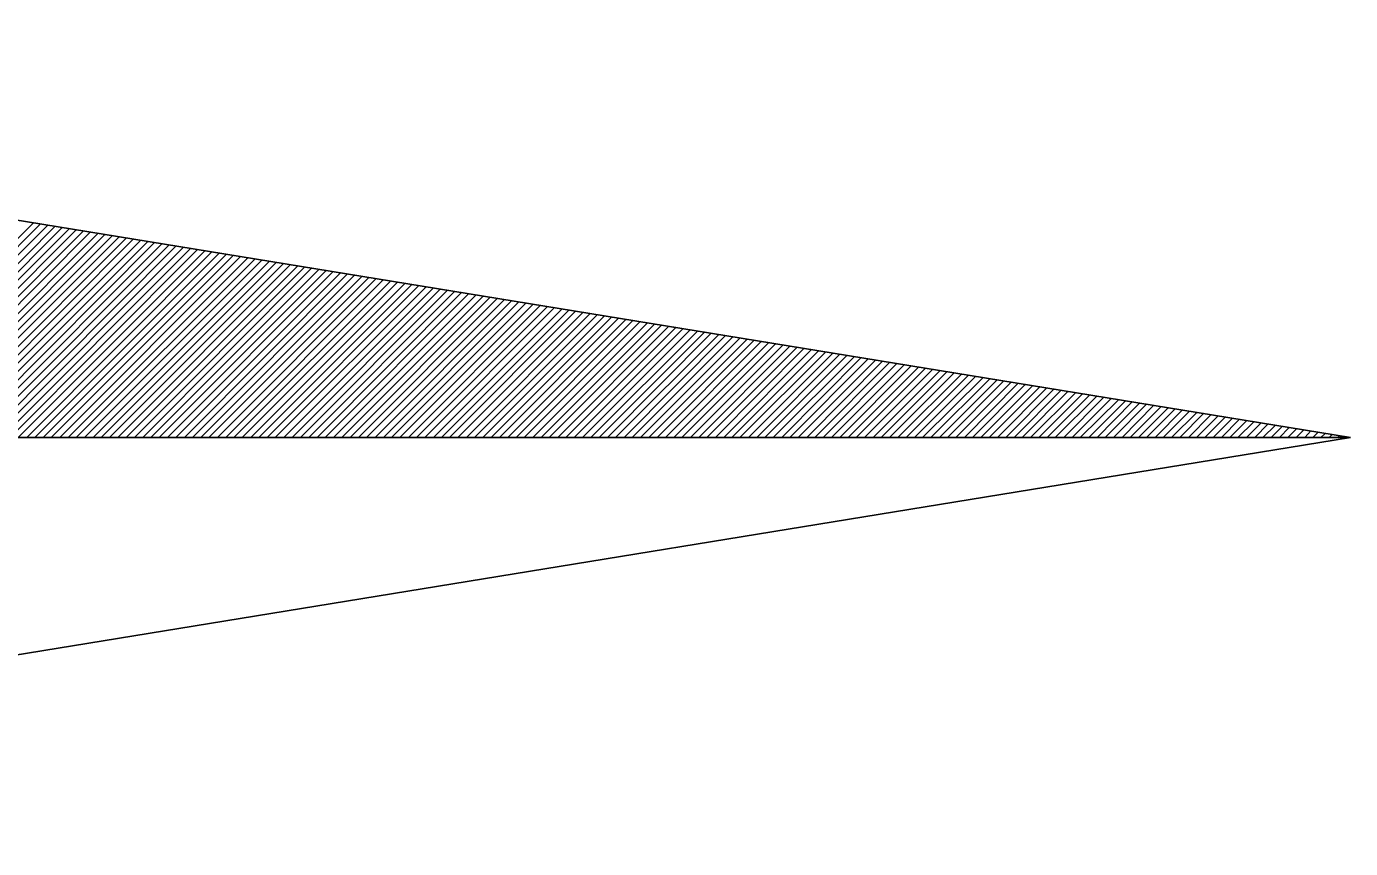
# Model space of a CAD drawing. Extents: x 576692 to 577659, y 273254 to 273799.
# Drawn here: x 577475.521 to 577478.41, y 273528.514 to 273530.306 of the extents above; entities that cross this region are included whole.
import ezdxf

# ---------------------------------------------------------------- set-up
doc = ezdxf.new("R2010")
doc.units = 0
doc.layers.add('RAMI_UZMR_####_####_#', color=7, linetype='Continuous')

msp = doc.modelspace()

# ---------------------------------------------------------------- linework, layer by layer
at = {"layer": 'RAMI_UZMR_####_####_#'}
for p, q in [((577472.9056, 273530.3065), (577478.4096, 273529.4105)), ((577475.0688, 273529.4105), (577475.5368, 273529.8785)), ((577475.0872, 273529.4105), (577475.552, 273529.8761)), ((577475.1048, 273529.4105), (577475.5672, 273529.8729)), ((577475.1232, 273529.4105), (577475.5832, 273529.8705)), ((577475.1416, 273529.4105), (577475.5992, 273529.8681)), ((577475.1592, 273529.4105), (577475.6144, 273529.8657)), ((577475.1776, 273529.4105), (577475.6296, 273529.8633)), ((577475.1952, 273529.4105), (577475.6456, 273529.8609)), ((577475.2136, 273529.4105), (577475.6608, 273529.8585)), ((577475.232, 273529.4105), (577475.6768, 273529.8553)), ((577475.2496, 273529.4105), (577475.692, 273529.8529)), ((577475.268, 273529.4105), (577475.708, 273529.8505)), ((577475.2856, 273529.4105), (577475.7232, 273529.8481)), ((577475.304, 273529.4105), (577475.7392, 273529.8457)), ((577475.3224, 273529.4105), (577475.7544, 273529.8433)), ((577475.34, 273529.4105), (577475.7704, 273529.8409)), ((577475.3584, 273529.4105), (577475.7856, 273529.8377)), ((577475.3768, 273529.4105), (577475.8008, 273529.8353)), ((577475.3944, 273529.4105), (577475.8168, 273529.8329)), ((577475.4128, 273529.4105), (577475.8328, 273529.8305)), ((577475.4312, 273529.4105), (577475.848, 273529.8281)), ((577475.4488, 273529.4105), (577475.8632, 273529.8249)), ((577475.4672, 273529.4105), (577475.8792, 273529.8225)), ((577475.4856, 273529.4105), (577475.8944, 273529.8201)), ((577475.5032, 273529.4105), (577475.9104, 273529.8177)), ((577475.5216, 273529.4105), (577475.9256, 273529.8153)), ((577475.5392, 273529.4105), (577475.9416, 273529.8121)), ((577475.5576, 273529.4105), (577475.9568, 273529.8097)), ((577475.5752, 273529.4105), (577475.972, 273529.8073)), ((577475.5936, 273529.4105), (577475.988, 273529.8049)), ((577475.612, 273529.4105), (577476.004, 273529.8025)), ((577475.6296, 273529.4105), (577476.0192, 273529.7993)), ((577475.648, 273529.4105), (577476.0344, 273529.7969)), ((577475.6664, 273529.4105), (577476.0504, 273529.7945)), ((577475.684, 273529.4105), (577476.0656, 273529.7921)), ((577475.7024, 273529.4105), (577476.0816, 273529.7897)), ((577475.7208, 273529.4105), (577476.0968, 273529.7873)), ((577475.7384, 273529.4105), (577476.1128, 273529.7849)), ((577475.7568, 273529.4105), (577476.128, 273529.7817)), ((577475.7752, 273529.4105), (577476.1432, 273529.7793)), ((577475.7928, 273529.4105), (577476.1592, 273529.7769)), ((577475.8104, 273529.4105), (577476.1752, 273529.7745)), ((577475.8288, 273529.4105), (577476.1904, 273529.7721)), ((577475.8472, 273529.4105), (577476.2056, 273529.7689)), ((577475.8656, 273529.4105), (577476.2216, 273529.7673)), ((577475.8832, 273529.4105), (577476.2368, 273529.7641)), ((577475.9016, 273529.4105), (577476.2528, 273529.7617)), ((577475.9192, 273529.4105), (577476.268, 273529.7593)), ((577475.9376, 273529.4105), (577476.284, 273529.7569)), ((577475.956, 273529.4105), (577476.2992, 273529.7545)), ((577475.9736, 273529.4105), (577476.3152, 273529.7513)), ((577475.992, 273529.4105), (577476.3304, 273529.7489)), ((577476.0104, 273529.4105), (577476.3464, 273529.7465)), ((577476.028, 273529.4105), (577476.3616, 273529.7441)), ((577476.0464, 273529.4105), (577476.3768, 273529.7417)), ((577476.064, 273529.4105), (577476.3928, 273529.7393)), ((577476.0824, 273529.4105), (577476.4088, 273529.7369)), ((577476.1008, 273529.4105), (577476.424, 273529.7337)), ((577476.1192, 273529.4105), (577476.4392, 273529.7313)), ((577476.1368, 273529.4105), (577476.4552, 273529.7289)), ((577476.1552, 273529.4105), (577476.4704, 273529.7265)), ((577476.1728, 273529.4105), (577476.4864, 273529.7241)), ((577476.1912, 273529.4105), (577476.5016, 273529.7209)), ((577476.2088, 273529.4105), (577476.5176, 273529.7185)), ((577476.2272, 273529.4105), (577476.5328, 273529.7161)), ((577476.2456, 273529.4105), (577476.548, 273529.7137)), ((577476.2632, 273529.4105), (577476.564, 273529.7113)), ((577476.2816, 273529.4105), (577476.58, 273529.7089)), ((577476.3, 273529.4105), (577476.5952, 273529.7065)), ((577476.3176, 273529.4105), (577476.6104, 273529.7033)), ((577476.336, 273529.4105), (577476.6264, 273529.7009)), ((577476.3544, 273529.4105), (577476.6416, 273529.6985)), ((577476.372, 273529.4105), (577476.6576, 273529.6961)), ((577476.3904, 273529.4105), (577476.6728, 273529.6937)), ((577476.4088, 273529.4105), (577476.6888, 273529.6905)), ((577476.4264, 273529.4105), (577476.704, 273529.6881)), ((577476.444, 273529.4105), (577476.7192, 273529.6857)), ((577476.4624, 273529.4105), (577476.7352, 273529.6833)), ((577476.4808, 273529.4105), (577476.7512, 273529.6809)), ((577476.4984, 273529.4105), (577476.7664, 273529.6777)), ((577476.5168, 273529.4105), (577476.7816, 273529.6753)), ((577476.5352, 273529.4105), (577476.7976, 273529.6729)), ((577476.5528, 273529.4105), (577476.8128, 273529.6705)), ((577476.5712, 273529.4105), (577476.8288, 273529.6681)), ((577476.5896, 273529.4105), (577476.844, 273529.6657)), ((577476.6072, 273529.4105), (577476.86, 273529.6633)), ((577476.6256, 273529.4105), (577476.8752, 273529.6601)), ((577476.644, 273529.4105), (577476.8912, 273529.6577)), ((577476.6616, 273529.4105), (577476.9064, 273529.6553)), ((577476.68, 273529.4105), (577476.9224, 273529.6529)), ((577476.6976, 273529.4105), (577476.9376, 273529.6505)), ((577476.716, 273529.4105), (577476.9528, 273529.6473)), ((577476.7344, 273529.4105), (577476.9688, 273529.6449)), ((577476.752, 273529.4105), (577476.9848, 273529.6425)), ((577476.7704, 273529.4105), (577477, 273529.6401)), ((577476.7888, 273529.4105), (577477.0152, 273529.6377)), ((577476.8064, 273529.4105), (577477.0312, 273529.6353)), ((577476.8248, 273529.4105), (577477.0464, 273529.6329)), ((577476.8424, 273529.4105), (577477.0624, 273529.6297)), ((577476.8608, 273529.4105), (577477.0776, 273529.6273)), ((577476.8792, 273529.4105), (577477.0936, 273529.6249)), ((577476.8968, 273529.4105), (577477.1088, 273529.6225)), ((577476.9152, 273529.4105), (577477.124, 273529.6201)), ((577476.9336, 273529.4105), (577477.14, 273529.6169)), ((577476.9512, 273529.4105), (577477.156, 273529.6153)), ((577476.9696, 273529.4105), (577477.1712, 273529.6121)), ((577476.988, 273529.4105), (577477.1864, 273529.6097)), ((577477.0056, 273529.4105), (577477.2024, 273529.6073)), ((577477.024, 273529.4105), (577477.2176, 273529.6049)), ((577477.0424, 273529.4105), (577477.2336, 273529.6025)), ((577477.06, 273529.4105), (577477.2488, 273529.5993)), ((577477.0776, 273529.4105), (577477.2648, 273529.5969)), ((577477.096, 273529.4105), (577477.28, 273529.5945)), ((577477.1144, 273529.4105), (577477.2952, 273529.5921)), ((577477.132, 273529.4105), (577477.3112, 273529.5897)), ((577477.1504, 273529.4105), (577477.3272, 273529.5873)), ((577477.1688, 273529.4105), (577477.3424, 273529.5849)), ((577477.1864, 273529.4105), (577477.3576, 273529.5817)), ((577477.2048, 273529.4105), (577477.3736, 273529.5793)), ((577477.2232, 273529.4105), (577477.3888, 273529.5769)), ((577477.2408, 273529.4105), (577477.4048, 273529.5745)), ((577477.2592, 273529.4105), (577477.42, 273529.5721)), ((577477.2776, 273529.4105), (577477.436, 273529.5689)), ((577477.2952, 273529.4105), (577477.4512, 273529.5665)), ((577477.3136, 273529.4105), (577477.4672, 273529.5641)), ((577477.3312, 273529.4105), (577477.4824, 273529.5617)), ((577477.3496, 273529.4105), (577477.4984, 273529.5593)), ((577477.368, 273529.4105), (577477.5136, 273529.5561)), ((577477.3856, 273529.4105), (577477.5288, 273529.5537)), ((577477.404, 273529.4105), (577477.5448, 273529.5513)), ((577477.4224, 273529.4105), (577477.5608, 273529.5489)), ((577477.44, 273529.4105), (577477.576, 273529.5465)), ((577477.4584, 273529.4105), (577477.5912, 273529.5433)), ((577477.476, 273529.4105), (577477.6072, 273529.5409)), ((577477.4944, 273529.4105), (577477.6224, 273529.5385)), ((577477.5128, 273529.4105), (577477.6384, 273529.5361)), ((577477.5304, 273529.4105), (577477.6536, 273529.5337)), ((577477.5488, 273529.4105), (577477.6696, 273529.5313)), ((577477.5672, 273529.4105), (577477.6848, 273529.5289)), ((577477.5848, 273529.4105), (577477.7, 273529.5257)), ((577477.6032, 273529.4105), (577477.716, 273529.5233)), ((577477.6216, 273529.4105), (577477.732, 273529.5209)), ((577477.6392, 273529.4105), (577477.7472, 273529.5185)), ((577477.6576, 273529.4105), (577477.7624, 273529.5161)), ((577477.676, 273529.4105), (577477.7784, 273529.5137)), ((577477.6936, 273529.4105), (577477.7936, 273529.5113)), ((577477.7112, 273529.4105), (577477.8096, 273529.5081)), ((577477.7296, 273529.4105), (577477.8248, 273529.5057)), ((577477.748, 273529.4105), (577477.8408, 273529.5033)), ((577477.7656, 273529.4105), (577477.856, 273529.5009)), ((577477.784, 273529.4105), (577477.8712, 273529.4985)), ((577477.8024, 273529.4105), (577477.8872, 273529.4953)), ((577477.82, 273529.4105), (577477.9032, 273529.4929)), ((577477.8384, 273529.4105), (577477.9184, 273529.4905)), ((577477.8568, 273529.4105), (577477.9336, 273529.4881)), ((577477.8744, 273529.4105), (577477.9496, 273529.4857)), ((577477.8928, 273529.4105), (577477.9648, 273529.4833)), ((577477.9112, 273529.4105), (577477.9808, 273529.4809)), ((577477.9288, 273529.4105), (577477.996, 273529.4777)), ((577477.9472, 273529.4105), (577478.012, 273529.4753)), ((577477.9648, 273529.4105), (577478.0272, 273529.4729)), ((577477.9832, 273529.4105), (577478.0432, 273529.4705)), ((577478.0008, 273529.4105), (577478.0584, 273529.4681)), ((577478.0192, 273529.4105), (577478.0744, 273529.4649)), ((577478.0376, 273529.4105), (577478.0896, 273529.4633)), ((577478.056, 273529.4105), (577478.1048, 273529.4601)), ((577478.0736, 273529.4105), (577478.1208, 273529.4577)), ((577478.092, 273529.4105), (577478.1368, 273529.4553)), ((577478.1096, 273529.4105), (577478.152, 273529.4529)), ((577478.128, 273529.4105), (577478.1672, 273529.4505)), ((577478.1464, 273529.4105), (577478.1832, 273529.4473)), ((577478.164, 273529.4105), (577478.1984, 273529.4449)), ((577478.1824, 273529.4105), (577478.2144, 273529.4425)), ((577478.2008, 273529.4105), (577478.2296, 273529.4401)), ((577478.2184, 273529.4105), (577478.2456, 273529.4377)), ((577478.2368, 273529.4105), (577478.2608, 273529.4345)), ((577478.2544, 273529.4105), (577478.276, 273529.4321)), ((577478.2728, 273529.4105), (577478.292, 273529.4297)), ((577478.4096, 273529.4105), (577472.0096, 273529.4105)), ((577478.4096, 273529.4105), (577472.0096, 273529.4105)), ((577472.9056, 273528.5145), (577478.4096, 273529.4105)), ((577478.2912, 273529.4105), (577478.308, 273529.4273)), ((577478.3096, 273529.4105), (577478.3232, 273529.4249)), ((577478.3272, 273529.4105), (577478.3384, 273529.4217)), ((577478.3448, 273529.4105), (577478.3544, 273529.4193)), ((577478.3632, 273529.4105), (577478.3696, 273529.4169)), ((577478.3816, 273529.4105), (577478.3856, 273529.4145)), ((577478.3992, 273529.4105), (577478.4008, 273529.4121))]:
    msp.add_line(p, q, dxfattribs=at)

doc.saveas('drawing.dxf')
